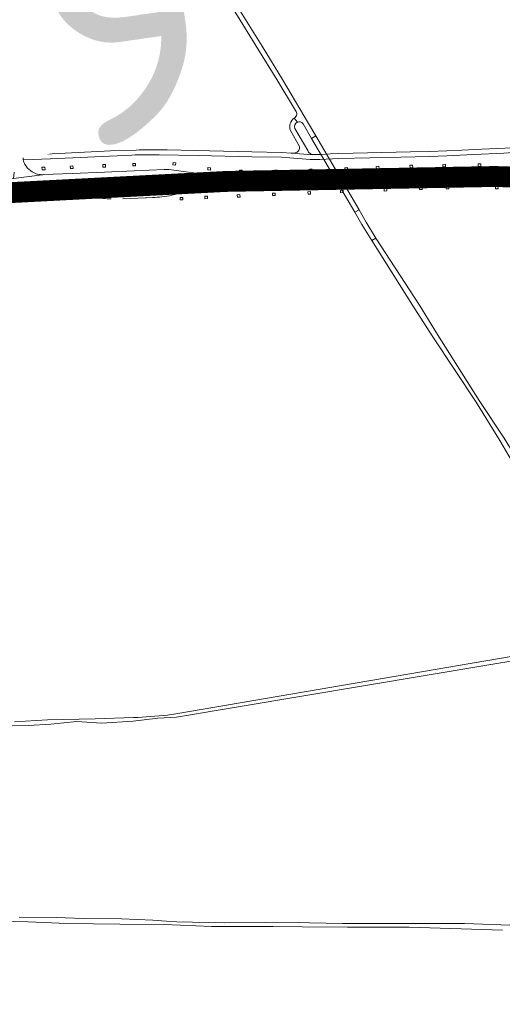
# Model space of a CAD drawing. Header units: metres. Extents: x 166325 to 190320, y 381923 to 404576.
# Tile 428 of 656: x 176586 to 176933, y 388235 to 388943. Entities that reach past the tile are written whole.
import ezdxf

# ---------------------------------------------------------------- set-up
doc = ezdxf.new("R2010")
doc.units = ezdxf.units.M
for name, color, linetype, lineweight in [('B-WE-VH-VERHARDING_ASFALT-GV', 8, 'Continuous', 18), ('B-WE-VH-VERHARDING_BETONSTRAATSTEEN-GV', 8, 'Continuous', 18), ('B-WE-VH-VERHARDING_FUNDERING_ZAND-GV', 8, 'Continuous', 18), ('B-WE-VH-VERHARDING_N-WEG', 8, 'Continuous', 18), ('X-XX-AL-TEKENBLAD-T50', 4, 'Continuous', 50)]:
    doc.layers.add(name, color=color, linetype=linetype, lineweight=lineweight)
doc.styles.add('NLCS-ISO-M500-T50', font='NLCS-ISO.ttf', dxfattribs={"height": 2.5})

msp = doc.modelspace()

# ---------------------------------------------------------------- linework, layer by layer
at = {"layer": 'B-WE-VH-VERHARDING_ASFALT-GV', "flags": 128}
for points in [[(176586.899, 388933.012), (176586.781, 388949.254), (176586.648, 388956.454)], [(176738.451, 388959.068), (176738.396, 388959.002), (176737.318, 388960.741), (176734.416, 388958.626), (176737.563, 388953.564), (176737.476, 388953.507), (176742.341, 388946.081), (176757.042, 388922.498), (176770.584, 388900.371), (176783.975, 388878.018)], [(176789.509, 388868.54), (176795.676, 388857.951), (176798.615, 388859.742), (176793.406, 388868.763), (176774.767, 388900.408), (176760.105, 388924.39), (176738.451, 388959.068)], [(176586.925, 388931.763), (176586.617, 388931.737), (176586.845, 388881.491), (176587.165, 388881.409), (176587.14, 388882.679)], [(176587.952, 388842.532), (176587.811, 388846.138), (176587.791, 388847.438), (176587.777, 388848.36), (176587.322, 388873.475), (176587.165, 388881.409), (176586.845, 388881.491), (176586.617, 388931.737), (176586.925, 388931.763)], [(176589.12, 388922.304), (176588.541, 388923.991), (176588.407, 388924.37), (176587.89, 388925.771)], [(176589.951, 388905.767), (176589.747, 388918.891)], [(176587.487, 388887.876), (176587.796, 388889.675), (176588.844, 388895.779), (176589.523, 388899.96)], [(176785.422, 388869.64), (176783.192, 388872.64), (176783.167, 388872.622), (176783.142, 388872.605)], [(176783.192, 388872.64), (176785.422, 388869.64)], [(176792.931, 388849.276), (176783.683, 388865.223)], [(176780.408, 388863.751), (176787.038, 388852.239)], [(176685.864, 388846.213), (176714.102, 388845.666), (176752.634, 388844.778), (176774.011, 388844.481), (176779.983, 388844.081), (176794.699, 388842.903), (176801.689, 388842.903), (176815.276, 388843.596), (176859.791, 388844.566), (176880.311, 388845.002), (176892.872, 388845.485), (176912.108, 388846.535), (176934.1, 388847.488), (176937.325, 388847.536), (176961.758, 388848.581), (176996.139, 388850.067), (177033.726, 388851.645), (177052.541, 388852.474)], [(176781.029, 388847.505), (176774.079, 388847.952), (176752.653, 388848.314), (176691.674, 388849.672), (176687.039, 388849.775)], [(177050.492, 388856.009), (177044.665, 388855.76), (176996.349, 388853.695), (176918.085, 388850.327), (176903.786, 388849.663), (176892.914, 388849.046), (176880.19, 388848.572), (176866.783, 388848.271), (176815.159, 388847.094), (176809.289, 388846.813), (176802.371, 388846.482), (176801.129, 388846.423), (176797.399, 388846.402), (176796.011, 388846.292), (176781.029, 388847.505)], [(176669.402, 388849.658), (176651.007, 388848.978), (176608.832, 388846.989), (176587.811, 388846.138), (176587.952, 388842.532), (176607.844, 388843.399), (176666.228, 388846.01)], [(176783.781, 388847.564), (176781.029, 388847.505), (176796.011, 388846.292), (176797.399, 388846.402), (176796.86, 388846.399)], [(176689.445, 388835.541), (176668.042, 388834.644), (176646.624, 388833.767), (176623.227, 388832.795), (176602.773, 388831.939), (176602.211, 388831.899), (176601.754, 388831.863), (176581.115, 388829.115), (176561.213, 388826.464), (176559.379, 388826.243)], [(176581.498, 388833.651), (176581.115, 388829.115), (176601.754, 388831.863)], [(176721.174, 388831.82), (176696.459, 388835.258)], [(176744.56, 388829.875), (176741.241, 388829.968), (176736.916, 388830.089)], [(176937.025, 388834.375), (176916.572, 388834.317), (176905.304, 388834.174), (176891.093, 388834.006), (176867.679, 388833.417), (176856.45, 388833.023), (176843.263, 388832.604), (176820.808, 388831.645), (176808.391, 388831.06), (176795.402, 388830.524), (176788.831, 388830.253)], [(176569.486, 388820.399), (176559.417, 388819.75), (176560.27, 388812.702), (176578.732, 388813.694), (176588.981, 388814.541), (176598.271, 388814.976), (176603.169, 388815.206), (176622.14, 388815.938), (176622.214, 388816.277), (176714.526, 388820.157), (176714.57, 388819.801), (176719.586, 388820.031), (176742.926, 388821.034), (176768.379, 388822.184), (176793.819, 388823.288), (176813.801, 388824.132), (176848.63, 388825.577), (176861.836, 388826.119), (176874.061, 388826.503), (176893.5, 388826.926)], [(176716.773, 388827.624), (176721.805, 388827.119), (176726.804, 388826.763)], [(176708.798, 388819.566), (176710.338, 388819.629), (176714.57, 388819.801), (176714.526, 388820.157), (176622.214, 388816.277), (176622.14, 388815.938)], [(176634.44, 388815.603), (176645.524, 388814.772)], [(176659.75, 388814.525), (176675.988, 388815.168), (176676.735, 388815.205), (176681.236, 388815.426)], [(176695.122, 388817.183), (176701.192, 388818.543)]]:
    msp.add_lwpolyline(points, dxfattribs=at)
at = {"layer": 'B-WE-VH-VERHARDING_ASFALT-GV'}
for points in [[(176586.925, 388931.763, -0.0112208), (176586.899, 388933.012)], [(176587.187, 388929.008, -0.0254201), (176586.925, 388931.763)], [(176587.89, 388925.771, -0.0503297), (176587.187, 388929.008)], [(176589.747, 388918.891, 0.0642264), (176589.12, 388922.304)], [(176589.523, 388899.96, 0.0431768), (176589.951, 388905.767)], [(176587.14, 388882.679, -0.0382549), (176587.487, 388887.876)], [(176783.975, 388878.018, -0.5134414), (176783.192, 388872.64)], [(176783.142, 388872.605, 0.3358863), (176780.408, 388863.751)], [(176783.683, 388865.223, -0.4113371), (176785.422, 388869.64)], [(176785.422, 388869.64, -0.3526959), (176789.509, 388868.54)], [(176687.039, 388849.775, 0.0114655), (176669.402, 388849.658)], [(176787.038, 388852.239, -0.4081575), (176783.781, 388847.564)], [(176666.228, 388846.01, -0.0131908), (176685.864, 388846.213)], [(176794.373, 388847.326, -0.1385445), (176792.931, 388849.276)], [(176796.86, 388846.399, -0.1520888), (176794.373, 388847.326)], [(176589.336, 388839.227, -0.062924), (176587.952, 388842.532)], [(176593.49, 388834.66, -0.108951), (176589.336, 388839.227)], [(176696.459, 388835.258, 0.0399485), (176689.445, 388835.541)], [(176601.754, 388831.863, -0.1562585), (176593.49, 388834.66)], [(176682.36, 388828.224, -0.0306118), (176716.773, 388827.624)], [(176736.916, 388830.089, -0.032003), (176721.174, 388831.82)], [(176769.955, 388829.831, -0.0063005), (176744.56, 388829.875)], [(176788.831, 388830.253, -0.0070512), (176769.955, 388829.831)], [(176595.592, 388821.788, -0.4307288), (176597.794, 388824.426)], [(176893.5, 388826.926, -0.007586), (176928.961, 388827.067)], [(176928.961, 388827.067, -0.0072608), (176943.259, 388826.846)], [(176598.073, 388819.426, -0.358468), (176595.706, 388821.19)], [(176622.14, 388815.938, -0.0173131), (176634.44, 388815.603)], [(176645.524, 388814.772, 0.0118532), (176651.374, 388814.499)], [(176681.236, 388815.426, 0.0215254), (176687.739, 388816.04)], [(176687.739, 388816.04, 0.0309821), (176695.122, 388817.183)], [(176701.192, 388818.543, -0.0388663), (176708.798, 388819.566)]]:
    msp.add_lwpolyline(points, format="xyb", dxfattribs=at)
at = {"layer": 'B-WE-VH-VERHARDING_ASFALT-GV', "flags": 128}
for points in [[(176798.615, 388859.742), (176795.676, 388857.951), (176826.746, 388804.88), (176829.767, 388806.647)], [(176829.767, 388806.647), (176826.746, 388804.88), (176831.874, 388795.984), (176838.914, 388784.469), (176841.9, 388786.294), (176834.884, 388797.77)]]:
    msp.add_lwpolyline(points, close=True, dxfattribs=at)
at = {"layer": 'B-WE-VH-VERHARDING_BETONSTRAATSTEEN-GV', "flags": 128}
for points in [[(176603.622, 388837.383), (176601.528, 388837.3), (176601.689, 388835.288), (176603.78, 388835.447)], [(176623.889, 388838.204), (176621.979, 388838.029), (176622.093, 388836.269), (176624.007, 388836.363)], [(176647.322, 388839.162), (176645.425, 388839.122), (176645.488, 388837.292), (176647.386, 388837.361)], [(176668.844, 388840.063), (176666.967, 388839.962), (176667.075, 388838.157), (176668.953, 388838.258)], [(176697.895, 388840.461), (176696.003, 388840.683), (176695.792, 388838.894), (176697.674, 388838.672)], [(176722.972, 388836.927), (176721.069, 388837.138), (176720.89, 388835.347), (176722.773, 388835.134)], [(176796.171, 388835.917), (176794.263, 388835.839), (176794.333, 388834.051), (176796.227, 388834.123)], [(176821.521, 388836.996), (176819.632, 388836.862), (176819.732, 388835.046), (176821.639, 388835.208)], [(176844.033, 388837.948), (176842.127, 388837.813), (176842.255, 388835.991), (176844.175, 388836.142)], [(176868.309, 388838.786), (176866.452, 388838.708), (176866.496, 388836.919), (176868.457, 388837.019)], [(176891.93, 388839.395), (176890.049, 388839.292), (176890.143, 388837.494), (176892.019, 388837.579)], [(176917.452, 388839.618), (176915.583, 388839.649), (176915.551, 388837.875), (176917.475, 388837.849)], [(176745.744, 388835.144), (176743.817, 388835.212), (176743.791, 388833.404), (176745.704, 388833.373)], [(176770.953, 388835.144), (176769.054, 388835.242), (176768.986, 388833.435), (176770.847, 388833.33)], [(176849.689, 388822.06), (176847.815, 388821.934), (176847.795, 388821.933), (176847.926, 388820.121), (176849.807, 388820.293)], [(176875.162, 388822.931), (176873.259, 388822.925), (176873.257, 388821.143), (176875.171, 388821.154)], [(176894.262, 388823.473), (176892.331, 388823.433), (176892.429, 388821.638), (176894.316, 388821.668)], [(176929.79, 388823.562), (176927.922, 388823.513), (176927.958, 388821.723), (176929.845, 388821.744)], [(176702.935, 388815.608), (176701.009, 388815.518), (176701.097, 388813.723), (176703.004, 388813.817)], [(176720.61, 388816.531), (176718.701, 388816.372), (176718.834, 388814.584), (176720.718, 388814.713)], [(176744.062, 388817.548), (176742.181, 388817.426), (176742.327, 388815.633), (176744.205, 388815.749)], [(176769.399, 388818.731), (176767.483, 388818.616), (176767.576, 388816.824), (176769.458, 388816.872)], [(176794.841, 388819.775), (176792.951, 388819.68), (176793.081, 388817.904), (176794.94, 388817.979)], [(176818.381, 388820.683), (176816.443, 388820.592), (176816.525, 388818.934), (176818.436, 388818.993)]]:
    msp.add_lwpolyline(points, close=True, dxfattribs=at)
for points in [[(176595.592, 388821.788), (176595.706, 388821.19)], [(176682.36, 388828.224), (176602.174, 388824.623), (176597.794, 388824.426)], [(176598.073, 388819.426), (176726.74, 388824.755)]]:
    msp.add_lwpolyline(points, dxfattribs=at)
at = {"layer": 'B-WE-VH-VERHARDING_BETONSTRAATSTEEN-GV'}
msp.add_lwpolyline([(176726.74, 388824.755, 0.9018665), (176726.804, 388826.763)], format="xyb", dxfattribs=at)
at = {"layer": 'B-WE-VH-VERHARDING_FUNDERING_ZAND-GV', "flags": 128}
for points in [[(177050.354, 388451.724), (176994.61, 388543.632), (176934.279, 388642.419), (176916.286, 388669.586), (176886.297, 388716.862), (176873.331, 388738.031), (176841.9, 388786.294), (176838.914, 388784.469), (176869.566, 388736.068), (176882.972, 388715.253), (176914.108, 388668.329), (176931.131, 388640.721), (176989.345, 388541.581), (177014.946, 388500.126), (177018.474, 388494.128), (177046.324, 388449.497), (177134.174, 388305.903), (177143.2, 388291.985), (177146.505, 388286.889), (177157.283, 388270.269), (177205.971, 388194.238)], [(176580.043, 388435.457), (176591.88, 388435.841), (176607.97, 388436.783), (176626.726, 388438.618), (176644.415, 388437.396), (176667.111, 388438.913), (176684.962, 388441.07), (176698.32, 388441.78), (177014.946, 388494.789), (177018.474, 388494.128), (177014.946, 388500.126), (177013.755, 388498.097), (176697.967, 388444.073), (176691.961, 388443.101), (176670.651, 388441.584), (176669.258, 388441.499), (176667.502, 388441.375), (176639.826, 388440.563), (176605.488, 388439.85), (176581.728, 388438.454)], [(176983.921, 388290.423), (176905.596, 388293.422), (176821.523, 388293.383), (176817.856, 388293.403), (176794.258, 388293.811), (176762.775, 388294.153), (176732.713, 388293.723), (176698.749, 388294.447), (176691.276, 388295.077), (176681.486, 388295.825), (176658.848, 388296.7), (176631.397, 388297.038), (176611.837, 388297.605), (176585.09, 388297.78)], [(176560.279, 388295.253), (176591.473, 388294.491), (176619.748, 388293.411), (176657.59, 388292.939), (176689.784, 388292.642), (176723.625, 388291.082), (176743.528, 388291.26), (176767.902, 388291.154), (176788.767, 388291.028), (176821.588, 388290.738), (176865.817, 388290.688), (176933.116, 388288.483)]]:
    msp.add_lwpolyline(points, dxfattribs=at)

# ---------------------------------------------------------------- next in the draw order: texts
at = {"layer": 'X-XX-AL-TEKENBLAD-T50', "insert": (176228.48, 388791.549), "char_height": 180, "attachment_point": 7, "rotation": 8.319331, "style": 'NLCS-ISO-M500-T50', "bg_fill": 3, "box_fill_scale": 1, "bg_fill_color": 256, "bg_fill_transparency": 0}
msp.add_mtext('N279', dxfattribs=at)

# ---------------------------------------------------------------- next in the draw order: linework, layer by layer
at = {"layer": 'B-WE-VH-VERHARDING_N-WEG', "const_width": 15, "flags": 128}
msp.add_lwpolyline([(174349.146, 391259.837), (175162.724, 390010.269), (175291.289, 389747.016), (175326.632, 389637.239), (175454.538, 389305.598), (175523.413, 389174.639), (175622.811, 389021.304), (175663.495, 388967.832), (175722.118, 388906.995), (175792.754, 388850.785), (175889.499, 388800.195), (175975.351, 388773.939), (176078.371, 388757.508), (176166.786, 388758.468), (176231.912, 388767.141), (176395.288, 388798.84), (176536.816, 388816.812), (176734.149, 388827.058), (176927.52, 388830.606), (177023.153, 388827.745), (177197.1, 388813.016), (177241.132, 388810.043), (177253.625, 388766.817)], dxfattribs=at)

doc.saveas('drawing.dxf')
